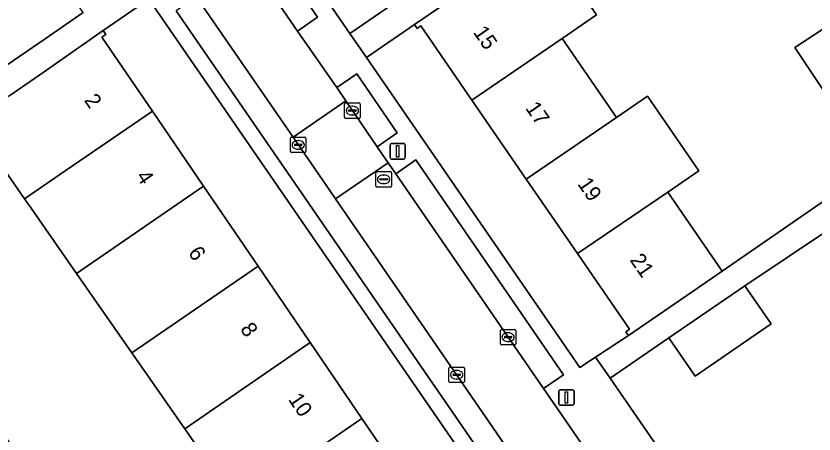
# Model space of a CAD drawing. Extents: x 157445 to 158888, y 383061 to 384688.
# Drawn here: x 158172.2 to 158223.9, y 383437.4 to 383464.4 of the extents above; entities that cross this region are included whole.
import ezdxf

# ---------------------------------------------------------------- set-up
doc = ezdxf.new("R2010")
doc.units = 0
for name, color, linetype in [('IMGEO_Erf', 7, 'Continuous'), ('IMGEO_Kolk', 7, 'Continuous'), ('IMGEO_Lichtmast', 7, 'Continuous'), ('IMGEO_Pand', 7, 'Continuous'), ('IMGEO_Pand_nummerreeks', 7, 'Continuous'), ('IMGEO_Parkeervlak_open', 7, 'Continuous'), ('IMGEO_Rijbaan_lokaal_open', 7, 'Continuous'), ('IMGEO_Rioolput', 7, 'Continuous'), ('IMGEO_Voetpad_open', 7, 'Continuous')]:
    doc.layers.add(name, color=color, linetype=linetype)

msp = doc.modelspace()

# ---------------------------------------------------------------- linework, layer by layer
at = {"layer": 'IMGEO_Erf'}
for points in [[(158173.045, 383493.459), (158193.833, 383463.284), (158198.611, 383466.571)], [(158248.13, 383466.216), (158219.38, 383446.973), (158221.078, 383444.5), (158216.16, 383441.126), (158214.462, 383443.599), (158210.664, 383440.993), (158223.297, 383422.668), (158227.333, 383416.806)], [(158171.65, 383437.075), (158175.02, 383432.12), (158177.308, 383433.694), (158180.691, 383428.82), (158178.562, 383427.356), (158180.541, 383424.505), (158177.643, 383422.493), (158180.381, 383418.548), (158190.82, 383425.732), (158186.222, 383432.413), (158186.634, 383432.696), (158186.536, 383432.839), (158185.058, 383434.986), (158183.156, 383437.715), (158179.731, 383442.632), (158176.157, 383447.762), (158173.217, 383451.982), (158172.798, 383452.583), (158169.354, 383457.528)]]:
    msp.add_lwpolyline(points, dxfattribs=at)
for points in [[(158225.114, 383464.023), (158221.804, 383468.772), (158219.649, 383467.342), (158217.895, 383469.987), (158216.184, 383472.566), (158218.34, 383473.995), (158218.389, 383474.028), (158216.591, 383476.642), (158206.293, 383469.555), (158209.78, 383464.489), (158207.568, 383462.956), (158211.084, 383457.845), (158213.085, 383459.222), (158216.403, 383454.4), (158214.402, 383453.023), (158217.91, 383447.924), (158230.385, 383456.51), (158228.779, 383458.932), (158228.578, 383458.799), (158226.091, 383457.149), (158224.34, 383459.789), (158222.626, 383462.373)], [(158180.828, 383465.523), (158177.876, 383463.466), (158178.045, 383463.218), (158177.797, 383463.048), (158181.061, 383458.265), (158184.374, 383453.411), (158187.898, 383448.248), (158191.276, 383443.299), (158194.62, 383438.398), (158197.981, 383433.474), (158198.229, 383433.644), (158198.399, 383433.397), (158194.279, 383430.564), (158192.805, 383429.55), (158193.95, 383427.886), (158202.62, 383433.853)], [(158205.247, 383453.871), (158201.731, 383458.982), (158198.431, 383463.779), (158198.184, 383463.609), (158198.014, 383463.857), (158194.91, 383461.721), (158208.709, 383441.691), (158209.726, 383442.354), (158211.847, 383443.751), (158211.676, 383443.998), (158211.923, 383444.168), (158208.565, 383449.049)]]:
    msp.add_lwpolyline(points, close=True, dxfattribs=at)
at = {"layer": 'IMGEO_Kolk'}
for p, q in [((158193.57, 383458.795), (158194.422, 383458.795)), ((158193.495, 383457.869), (158193.495, 383458.721)), ((158193.754, 383458.289), (158193.754, 383458.301)), ((158193.797, 383458.338), (158194.195, 383458.338)), ((158193.983, 383458.575), (158194.008, 383458.575)), ((158194.238, 383458.301), (158194.238, 383458.289)), ((158194.496, 383458.721), (158194.496, 383457.869)), ((158194.422, 383457.795), (158193.57, 383457.795)), ((158194.192, 383458.252), (158193.794, 383458.252)), ((158194.006, 383458.015), (158193.981, 383458.015)), ((158189.995, 383455.655), (158189.995, 383456.507)), ((158190.07, 383456.581), (158190.922, 383456.581)), ((158190.483, 383456.361), (158190.508, 383456.361)), ((158190.996, 383456.507), (158190.996, 383455.655)), ((158190.254, 383456.075), (158190.254, 383456.087)), ((158190.692, 383456.038), (158190.294, 383456.038)), ((158190.297, 383456.124), (158190.695, 383456.124)), ((158190.506, 383455.801), (158190.481, 383455.801)), ((158190.738, 383456.087), (158190.738, 383456.075)), ((158190.922, 383455.581), (158190.07, 383455.581)), ((158203.568, 383443.222), (158203.568, 383444.074)), ((158203.643, 383444.148), (158204.495, 383444.148)), ((158204.056, 383443.928), (158204.081, 383443.928)), ((158204.569, 383444.074), (158204.569, 383443.222)), ((158203.827, 383443.642), (158203.827, 383443.654)), ((158204.265, 383443.605), (158203.867, 383443.605)), ((158203.87, 383443.691), (158204.268, 383443.691)), ((158204.079, 383443.368), (158204.054, 383443.368)), ((158204.311, 383443.654), (158204.311, 383443.642)), ((158204.495, 383443.148), (158203.643, 383443.148)), ((158200.245, 383440.789), (158200.245, 383441.641)), ((158200.32, 383441.715), (158201.172, 383441.715)), ((158200.547, 383441.258), (158200.945, 383441.258)), ((158200.733, 383441.495), (158200.758, 383441.495)), ((158201.246, 383441.641), (158201.246, 383440.789)), ((158200.504, 383441.209), (158200.504, 383441.221)), ((158200.942, 383441.172), (158200.544, 383441.172)), ((158200.756, 383440.935), (158200.731, 383440.935)), ((158200.988, 383441.221), (158200.988, 383441.209)), ((158201.172, 383440.715), (158200.32, 383440.715))]:
    msp.add_line(p, q, dxfattribs=at)
for points in [[(158193.57, 383458.795), (158194.422, 383458.795)], [(158193.495, 383457.869), (158193.495, 383458.721)], [(158194.496, 383458.721), (158194.496, 383457.869)], [(158194.422, 383457.795), (158193.57, 383457.795)], [(158189.995, 383455.655), (158189.995, 383456.507)], [(158190.07, 383456.581), (158190.922, 383456.581)], [(158190.996, 383456.507), (158190.996, 383455.655)], [(158190.922, 383455.581), (158190.07, 383455.581)], [(158203.568, 383443.222), (158203.568, 383444.074)], [(158203.643, 383444.148), (158204.495, 383444.148)], [(158204.569, 383444.074), (158204.569, 383443.222)], [(158204.495, 383443.148), (158203.643, 383443.148)], [(158200.245, 383440.789), (158200.245, 383441.641)], [(158200.32, 383441.715), (158201.172, 383441.715)], [(158201.246, 383441.641), (158201.246, 383440.789)], [(158201.172, 383440.715), (158200.32, 383440.715)]]:
    msp.add_lwpolyline(points, dxfattribs=at)
for centre, radius, start, end in [((158193.572, 383458.719), 0.0765, 91.552, 178.448), ((158193.572, 383458.719), 0.0765, 91.552, 178.448), ((158194.42, 383458.719), 0.0765, 1.552, 88.448), ((158194.42, 383458.719), 0.0765, 1.552, 88.448), ((158193.794, 383458.298), 0.0403, 85.8775, 175.7526), ((158193.791, 383458.288), 0.0366, 178.938, 274.7102), ((158194.195, 383458.295), 0.043, 264.8664, 352.4533), ((158194.199, 383458.3), 0.0386, 1.7309, 96.639), ((158193.572, 383457.871), 0.0765, 181.552, 268.448), ((158193.572, 383457.871), 0.0765, 181.552, 268.448), ((158194.42, 383457.871), 0.0765, 271.552, 358.448), ((158194.42, 383457.871), 0.0765, 271.552, 358.448), ((158190.072, 383456.505), 0.0765, 91.552, 178.448), ((158190.072, 383456.505), 0.0765, 91.552, 178.448), ((158190.92, 383456.505), 0.0765, 1.552, 88.448), ((158190.92, 383456.505), 0.0765, 1.552, 88.448), ((158190.294, 383456.084), 0.0403, 85.8775, 175.7526), ((158190.291, 383456.074), 0.0366, 178.938, 274.7102), ((158190.695, 383456.081), 0.043, 264.8664, 352.4533), ((158190.699, 383456.086), 0.0386, 1.7309, 96.639), ((158190.072, 383455.657), 0.0765, 181.552, 268.448), ((158190.072, 383455.657), 0.0765, 181.552, 268.448), ((158190.92, 383455.657), 0.0765, 271.552, 358.448), ((158190.92, 383455.657), 0.0765, 271.552, 358.448), ((158203.645, 383444.072), 0.0765, 91.552, 178.448), ((158203.645, 383444.072), 0.0765, 91.552, 178.448), ((158204.493, 383444.072), 0.0765, 1.552, 88.448), ((158204.493, 383444.072), 0.0765, 1.552, 88.448), ((158203.867, 383443.651), 0.0403, 85.8775, 175.7526), ((158203.864, 383443.641), 0.0366, 178.938, 274.7102), ((158204.268, 383443.648), 0.043, 264.8664, 352.4533), ((158204.272, 383443.653), 0.0386, 1.7309, 96.639), ((158203.645, 383443.224), 0.0765, 181.552, 268.448), ((158203.645, 383443.224), 0.0765, 181.552, 268.448), ((158204.493, 383443.224), 0.0765, 271.552, 358.448), ((158204.493, 383443.224), 0.0765, 271.552, 358.448), ((158200.322, 383441.639), 0.0765, 91.552, 178.448), ((158200.322, 383441.639), 0.0765, 91.552, 178.448), ((158200.544, 383441.218), 0.0403, 85.8775, 175.7526), ((158200.949, 383441.22), 0.0386, 1.7309, 96.639), ((158201.17, 383441.639), 0.0765, 1.552, 88.448), ((158201.17, 383441.639), 0.0765, 1.552, 88.448), ((158200.322, 383440.791), 0.0765, 181.552, 268.448), ((158200.322, 383440.791), 0.0765, 181.552, 268.448), ((158200.541, 383441.208), 0.0366, 178.938, 274.7102), ((158200.945, 383441.215), 0.043, 264.8664, 352.4533), ((158201.17, 383440.791), 0.0765, 271.552, 358.448), ((158201.17, 383440.791), 0.0765, 271.552, 358.448)]:
    msp.add_arc(centre, radius, start, end, dxfattribs=at)
for centre, major_axis, ratio, start_param, end_param in [((158193.982, 383458.295), (-0.387, 0.002), 0.722429, 4.712389, 7.853982), ((158194.007, 383458.295), (-0.39, 0.002), 0.717154, 1.570796, 4.712389), ((158190.482, 383456.081), (-0.387, 0.002), 0.722429, 4.712389, 7.853982), ((158190.507, 383456.081), (-0.39, 0.002), 0.717154, 1.570796, 4.712389), ((158204.055, 383443.648), (-0.387, 0.002), 0.722429, 4.712389, 7.853982), ((158204.08, 383443.648), (-0.39, 0.002), 0.717154, 1.570796, 4.712389), ((158200.732, 383441.215), (-0.387, 0.002), 0.722429, 4.712389, 7.853982), ((158200.757, 383441.215), (-0.39, 0.002), 0.717154, 1.570796, 4.712389)]:
    msp.add_ellipse(centre, major_axis=major_axis, ratio=ratio, start_param=start_param, end_param=end_param, dxfattribs=at)
at = {"layer": 'IMGEO_Lichtmast'}
for p, q in [((158196.433, 383455.26), (158196.433, 383456.06)), ((158196.433, 383456.06), (158196.433, 383455.26)), ((158196.533, 383456.16), (158197.323, 383456.16)), ((158197.323, 383456.16), (158196.533, 383456.16)), ((158197.423, 383456.06), (158197.423, 383455.26)), ((158197.423, 383455.26), (158197.423, 383456.06)), ((158197.323, 383455.16), (158196.533, 383455.16)), ((158196.533, 383455.16), (158197.323, 383455.16)), ((158207.443, 383440.247), (158208.233, 383440.247)), ((158208.233, 383440.247), (158207.443, 383440.247)), ((158207.343, 383439.347), (158207.343, 383440.147)), ((158207.343, 383440.147), (158207.343, 383439.347)), ((158208.333, 383440.147), (158208.333, 383439.347)), ((158208.333, 383439.347), (158208.333, 383440.147)), ((158208.233, 383439.247), (158207.443, 383439.247)), ((158207.443, 383439.247), (158208.233, 383439.247))]:
    msp.add_line(p, q, dxfattribs=at)
for points in [[(158196.853, 383456.035), (158197.003, 383456.035), (158197.003, 383455.285), (158196.853, 383455.285), (158196.853, 383456.035)], [(158207.763, 383440.122), (158207.913, 383440.122), (158207.913, 383439.372), (158207.763, 383439.372), (158207.763, 383440.122)]]:
    msp.add_lwpolyline(points, dxfattribs=at)
for centre, start, end in [((158196.533, 383456.06), 90, 180), ((158196.533, 383456.06), 90, 180), ((158197.323, 383456.06), 0, 90), ((158197.323, 383456.06), 360, 90), ((158196.533, 383455.26), 180, 270), ((158196.533, 383455.26), 180, 270), ((158197.323, 383455.26), 270, 0), ((158197.323, 383455.26), 270, 0), ((158207.443, 383440.147), 90, 180), ((158207.443, 383440.147), 90, 180), ((158208.233, 383440.147), 0, 90), ((158208.233, 383440.147), 360, 90), ((158207.443, 383439.347), 180, 270), ((158207.443, 383439.347), 180, 270), ((158208.233, 383439.347), 270, 0), ((158208.233, 383439.347), 270, 0)]:
    msp.add_arc(centre, 0.1, start, end, dxfattribs=at)
at = {"layer": 'IMGEO_Pand'}
for points in [[(158201.731, 383458.982), (158207.568, 383462.956), (158209.78, 383464.489), (158206.293, 383469.555), (158202.133, 383466.692), (158198.014, 383463.857), (158198.184, 383463.609), (158198.431, 383463.779)], [(158176.593, 383464.64), (158176.027, 383465.464), (158177.25, 383466.289), (158175.397, 383469.02), (158169.233, 383464.836), (158170.025, 383463.669), (158171.665, 383461.253), (158174.121, 383462.941)], [(158225.114, 383464.023), (158222.626, 383462.373), (158224.34, 383459.789), (158226.808, 383461.469)], [(158172.798, 383452.583), (158175.495, 383454.438), (158181.061, 383458.265), (158177.797, 383463.048), (158178.045, 383463.218), (158177.876, 383463.466), (158173.774, 383460.608), (158171.846, 383459.264), (158169.354, 383457.528)], [(158211.084, 383457.845), (158207.568, 383462.956), (158201.731, 383458.982), (158205.247, 383453.871)], [(158211.084, 383457.845), (158205.247, 383453.871), (158208.565, 383449.049), (158214.402, 383453.023), (158216.403, 383454.4), (158213.085, 383459.222)], [(158184.374, 383453.411), (158181.061, 383458.265), (158175.495, 383454.438), (158172.798, 383452.583), (158173.217, 383451.982), (158176.157, 383447.762)], [(158184.374, 383453.411), (158176.157, 383447.762), (158179.731, 383442.632), (158187.898, 383448.248)], [(158208.565, 383449.049), (158211.923, 383444.168), (158211.676, 383443.998), (158211.847, 383443.751), (158215.966, 383446.586), (158217.91, 383447.924), (158214.402, 383453.023)], [(158191.276, 383443.299), (158187.898, 383448.248), (158179.731, 383442.632), (158183.156, 383437.715)], [(158219.38, 383446.973), (158214.462, 383443.599), (158216.16, 383441.126), (158221.078, 383444.5)], [(158194.62, 383438.398), (158191.276, 383443.299), (158183.156, 383437.715), (158185.058, 383434.986), (158186.536, 383432.839)], [(158194.62, 383438.398), (158186.536, 383432.839), (158186.634, 383432.696), (158186.222, 383432.413), (158190.82, 383425.732), (158193.95, 383427.886), (158192.805, 383429.55), (158194.279, 383430.564), (158198.399, 383433.397), (158198.229, 383433.644), (158197.981, 383433.474)]]:
    msp.add_lwpolyline(points, close=True, dxfattribs=at)
at = {"layer": 'IMGEO_Parkeervlak_open'}
for points in [[(158190.451, 383463.423), (158191.749, 383464.34), (158179.784, 383481.727), (158178.493, 383480.827)], [(158183.916, 383465.644), (158182.597, 383464.745), (158202.722, 383435.538), (158204.031, 383436.425), (158192.908, 383452.582), (158192.573, 383453.068), (158190.158, 383456.577)], [(158193.576, 383458.921), (158195.605, 383455.96), (158196.9, 383456.866), (158194.277, 383460.685), (158192.982, 383459.787)], [(158196.799, 383454.215), (158206.359, 383440.318), (158207.66, 383441.211), (158198.1, 383455.108)]]:
    msp.add_lwpolyline(points, close=True, dxfattribs=at)
at = {"layer": 'IMGEO_Rijbaan_lokaal_open'}
msp.add_lwpolyline([(158183.916, 383465.644), (158190.158, 383456.577), (158193.576, 383458.921), (158192.982, 383459.787), (158190.451, 383463.423), (158178.493, 383480.827)], dxfattribs=at)
for points in [[(158192.908, 383452.582), (158196.317, 383454.92), (158195.974, 383455.42), (158195.605, 383455.96), (158193.576, 383458.921), (158190.158, 383456.577), (158192.573, 383453.068)], [(158192.908, 383452.582), (158204.031, 383436.425), (158204.693, 383435.487), (158204.932, 383435.655), (158205.615, 383434.676), (158205.376, 383434.496), (158209.67, 383428.27), (158212.419, 383424.284), (158220.273, 383412.883), (158220.949, 383411.903), (158222.607, 383409.496), (158225.956, 383411.829), (158222.038, 383417.532), (158219.284, 383421.54), (158217.139, 383424.663), (158211.025, 383433.562), (158208.036, 383437.898), (158206.359, 383440.318), (158196.799, 383454.215), (158196.317, 383454.92)]]:
    msp.add_lwpolyline(points, close=True, dxfattribs=at)
at = {"layer": 'IMGEO_Rioolput'}
for p, q in [((158195.52, 383453.427), (158195.52, 383454.279)), ((158195.595, 383454.353), (158196.447, 383454.353)), ((158196.521, 383454.279), (158196.521, 383453.427)), ((158195.779, 383453.847), (158195.779, 383453.859)), ((158196.217, 383453.81), (158195.819, 383453.81)), ((158195.822, 383453.896), (158196.22, 383453.896)), ((158196.008, 383454.133), (158196.033, 383454.133)), ((158196.263, 383453.859), (158196.263, 383453.847)), ((158196.447, 383453.353), (158195.595, 383453.353)), ((158196.031, 383453.573), (158196.006, 383453.573))]:
    msp.add_line(p, q, dxfattribs=at)
for points in [[(158195.52, 383453.427), (158195.52, 383454.279)], [(158195.595, 383454.353), (158196.447, 383454.353)], [(158196.521, 383454.279), (158196.521, 383453.427)], [(158196.447, 383453.353), (158195.595, 383453.353)]]:
    msp.add_lwpolyline(points, dxfattribs=at)
for centre, radius, start, end in [((158195.597, 383454.277), 0.0765, 91.552, 178.448), ((158195.597, 383454.277), 0.0765, 91.552, 178.448), ((158196.445, 383454.277), 0.0765, 1.552, 88.448), ((158196.445, 383454.277), 0.0765, 1.552, 88.448), ((158195.819, 383453.856), 0.0403, 85.8775, 175.7526), ((158195.816, 383453.846), 0.0366, 178.938, 274.7102), ((158196.22, 383453.853), 0.043, 264.8664, 352.4533), ((158196.224, 383453.858), 0.0386, 1.7309, 96.639), ((158195.597, 383453.429), 0.0765, 181.552, 268.448), ((158195.597, 383453.429), 0.0765, 181.552, 268.448), ((158196.445, 383453.429), 0.0765, 271.552, 358.448), ((158196.445, 383453.429), 0.0765, 271.552, 358.448)]:
    msp.add_arc(centre, radius, start, end, dxfattribs=at)
for centre, major_axis, ratio, start_param, end_param in [((158196.007, 383453.853), (-0.387, 0.002), 0.722429, 4.712389, 7.853982), ((158196.032, 383453.853), (-0.39, 0.002), 0.717154, 1.570796, 4.712389)]:
    msp.add_ellipse(centre, major_axis=major_axis, ratio=ratio, start_param=start_param, end_param=end_param, dxfattribs=at)
at = {"layer": 'IMGEO_Voetpad_open'}
for points in [[(158227.333, 383416.806), (158223.297, 383422.668), (158210.664, 383440.993), (158209.726, 383442.354), (158208.709, 383441.691), (158194.91, 383461.721), (158193.833, 383463.284), (158173.045, 383493.459)], [(158179.784, 383481.727), (158191.749, 383464.34), (158190.451, 383463.423), (158192.982, 383459.787), (158194.277, 383460.685), (158196.9, 383456.866), (158195.605, 383455.96), (158195.974, 383455.42), (158196.317, 383454.92), (158196.799, 383454.215), (158198.1, 383455.108), (158207.66, 383441.211), (158206.359, 383440.318), (158208.036, 383437.898), (158211.025, 383433.562), (158212.331, 383434.447), (158218.46, 383425.571), (158217.139, 383424.663), (158219.284, 383421.54), (158220.621, 383422.427), (158223.376, 383418.442), (158222.038, 383417.532), (158225.956, 383411.829)], [(158221.804, 383468.772), (158225.114, 383464.023), (158226.808, 383461.469), (158228.578, 383458.799), (158228.779, 383458.932), (158230.385, 383456.51), (158217.91, 383447.924), (158215.966, 383446.586), (158211.847, 383443.751), (158209.726, 383442.354), (158210.664, 383440.993), (158214.462, 383443.599), (158219.38, 383446.973), (158248.13, 383466.216)], [(158198.611, 383466.571), (158193.833, 383463.284), (158194.91, 383461.721), (158198.014, 383463.857), (158202.133, 383466.692)], [(158176.593, 383464.64), (158174.121, 383462.941), (158171.665, 383461.253), (158169.143, 383459.519), (158164.113, 383456.218), (158161.658, 383454.53), (158159.135, 383452.796), (158156.336, 383450.872), (158151.076, 383458.618), (158149.242, 383461.318), (158147.403, 383464.026), (158146.023, 383466.058)], [(158171.846, 383459.264), (158173.774, 383460.608), (158177.876, 383463.466), (158180.828, 383465.523)], [(158180.828, 383465.523), (158202.62, 383433.853), (158203.333, 383432.817), (158218.765, 383410.247)], [(158212.419, 383424.284), (158211.104, 383423.408), (158208.351, 383427.374), (158209.67, 383428.27), (158205.376, 383434.496), (158205.615, 383434.676), (158204.932, 383435.655), (158204.693, 383435.487), (158204.031, 383436.425), (158202.722, 383435.538), (158182.597, 383464.745)]]:
    msp.add_lwpolyline(points, dxfattribs=at)

# ---------------------------------------------------------------- texts
at = {"layer": 'IMGEO_Pand_nummerreeks'}
for s, rotation, p in [('15', 304.5272, (158201.777, 383463.361)), ('2', 304.3132, (158176.614, 383458.964)), ('17', 304.5272, (158205.15, 383458.459)), ('4', 304.3132, (158179.979, 383454.033)), ('19', 304.5262, (158208.523, 383453.556)), ('6', 304.3132, (158183.343, 383449.104)), ('21', 304.5272, (158211.909, 383448.635)), ('8', 304.3132, (158186.709, 383444.172)), ('10', 304.3132, (158189.813, 383439.624))]:
    msp.add_text(s, height=1, rotation=rotation, dxfattribs=at).set_placement(p)

doc.saveas('drawing.dxf')
